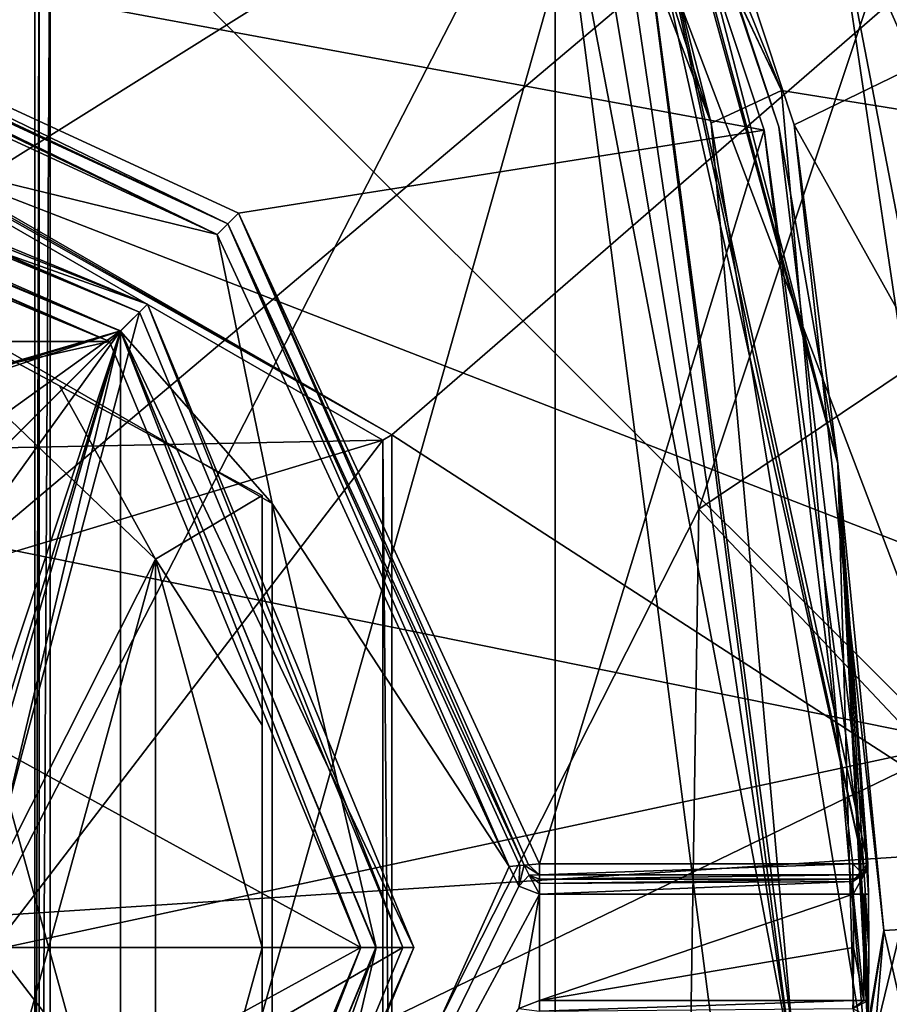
# Model space of a CAD drawing. Extents: x -200 to 200, y -703 to 625.
# Tile 1045 of 1056: x 103.4 to 109.14, y 526.87 to 533.37. Entities that reach past the tile are written whole.
import ezdxf

# ---------------------------------------------------------------- set-up
doc = ezdxf.new("R2010")
doc.units = 0
doc.header["$LTSCALE"] = 159.143519
for name, color, linetype in [('2601', 7, 'CONTINUOUS'), ('2616', 7, 'CONTINUOUS'), ('3476', 7, 'CONTINUOUS'), ('3480', 7, 'CONTINUOUS'), ('3484', 7, 'CONTINUOUS'), ('3706', 7, 'CONTINUOUS'), ('3707', 7, 'CONTINUOUS'), ('3708', 7, 'CONTINUOUS'), ('3710', 7, 'CONTINUOUS'), ('3711', 7, 'CONTINUOUS'), ('3727', 7, 'CONTINUOUS'), ('3729', 7, 'CONTINUOUS'), ('3732', 7, 'CONTINUOUS'), ('3734', 7, 'CONTINUOUS'), ('3735', 7, 'CONTINUOUS'), ('3740', 7, 'CONTINUOUS'), ('3754', 7, 'CONTINUOUS'), ('3766', 7, 'CONTINUOUS'), ('3776', 7, 'CONTINUOUS'), ('3788', 7, 'CONTINUOUS'), ('3803', 7, 'CONTINUOUS'), ('3804', 7, 'CONTINUOUS'), ('3805', 7, 'CONTINUOUS'), ('3806', 7, 'CONTINUOUS'), ('3807', 7, 'CONTINUOUS'), ('3826', 7, 'CONTINUOUS'), ('3827', 7, 'CONTINUOUS'), ('3828', 7, 'CONTINUOUS'), ('3871', 7, 'CONTINUOUS'), ('3872', 7, 'CONTINUOUS'), ('3873', 7, 'CONTINUOUS'), ('3874', 7, 'CONTINUOUS'), ('3875', 7, 'CONTINUOUS'), ('3876', 7, 'CONTINUOUS'), ('3888', 7, 'CONTINUOUS'), ('3890', 7, 'CONTINUOUS'), ('3905', 7, 'CONTINUOUS'), ('4148', 7, 'CONTINUOUS'), ('4149', 7, 'CONTINUOUS'), ('4154', 7, 'CONTINUOUS'), ('4157', 7, 'CONTINUOUS'), ('4161', 7, 'CONTINUOUS'), ('4187', 7, 'CONTINUOUS'), ('4218', 7, 'CONTINUOUS'), ('4221', 7, 'CONTINUOUS'), ('4424', 7, 'CONTINUOUS'), ('4425', 7, 'CONTINUOUS'), ('4426', 7, 'CONTINUOUS'), ('4431', 7, 'CONTINUOUS'), ('4432', 7, 'CONTINUOUS'), ('4433', 7, 'CONTINUOUS'), ('4434', 7, 'CONTINUOUS'), ('4435', 7, 'CONTINUOUS'), ('4481', 7, 'CONTINUOUS'), ('4484', 7, 'CONTINUOUS'), ('601', 7, 'CONTINUOUS'), ('602', 7, 'CONTINUOUS'), ('636', 7, 'CONTINUOUS'), ('645', 7, 'CONTINUOUS'), ('646', 7, 'CONTINUOUS')]:
    doc.layers.add(name, color=color, linetype=linetype)

msp = doc.modelspace()

# ---------------------------------------------------------------- linework, layer by layer
at = {"layer": '2601', "color": 7, "linetype": 'CONTINUOUS'}
for points in [[(109.9186, 533.8655, 64.65), (110.7493, 527.3559, 64.65), (103.6, 534.5, 64.65), (109.9186, 533.8655, 64.65)], [(103.6, 534.5, 64.65), (110.7493, 527.3559, 64.65), (103.6, 521.5, 64.65), (103.6, 534.5, 64.65)], [(110.7493, 527.3559, 64.65), (109.8698, 520.451, 64.65), (103.6, 521.5, 64.65), (110.7493, 527.3559, 64.65)]]:
    msp.add_3dface(points, dxfattribs=at)
at = {"layer": '2616', "color": 7, "linetype": 'CONTINUOUS'}
for points in [[(103.5, 534.5, 68.45), (103.5, 521.5, 64.75), (103.5, 521.5, 68.45), (103.5, 534.5, 68.45)], [(103.5, 534.5, 68.45), (103.5, 534.5, 64.75), (103.5, 521.5, 64.75), (103.5, 534.5, 68.45)]]:
    msp.add_3dface(points, dxfattribs=at)
at = {"layer": '3476', "color": 7, "linetype": 'CONTINUOUS'}
for points in [[(103.5, 521.5, 64.75), (103.5, 534.5, 64.75), (103.5293, 534.5, 64.6793), (103.5, 521.5, 64.75)], [(103.5293, 521.5, 64.6793), (103.5, 521.5, 64.75), (103.5293, 534.5, 64.6793), (103.5293, 521.5, 64.6793)], [(103.6, 534.5, 64.65), (103.6, 521.5, 64.65), (103.5293, 521.5, 64.6793), (103.6, 534.5, 64.65)], [(103.6, 534.5, 64.65), (103.5293, 521.5, 64.6793), (103.5293, 534.5, 64.6793), (103.6, 534.5, 64.65)]]:
    msp.add_3dface(points, dxfattribs=at)
at = {"layer": '3480', "color": 7, "linetype": 'CONTINUOUS'}
for points in [[(103.5, 534.5, 68.45), (103.5, 521.5, 68.45), (107.1579, 534.4601, 68.45), (103.5, 534.5, 68.45)], [(107.1579, 534.4601, 68.45), (103.5, 521.5, 68.45), (107.8781, 530.1412, 68.45), (107.1579, 534.4601, 68.45)], [(107.8781, 530.1412, 68.45), (103.5, 521.5, 68.45), (107.8011, 525.0435, 68.45), (107.8781, 530.1412, 68.45)]]:
    msp.add_3dface(points, dxfattribs=at)
at = {"layer": '3484', "color": 7, "linetype": 'CONTINUOUS'}
for points in [[(107.1579, 534.4601, 68.45), (107.8781, 530.1412, 68.45), (109.5253, 535.0811, 68.55), (107.1579, 534.4601, 68.45)], [(107.8781, 530.1412, 68.45), (110.1788, 531.6867, 68.55), (109.5253, 535.0811, 68.55), (107.8781, 530.1412, 68.45)], [(107.8781, 530.1412, 68.45), (110.4059, 527.457, 68.55), (110.1788, 531.6867, 68.55), (107.8781, 530.1412, 68.45)], [(107.8781, 530.1412, 68.45), (107.8011, 525.0435, 68.45), (110.4059, 527.457, 68.55), (107.8781, 530.1412, 68.45)], [(107.8011, 525.0435, 68.45), (107.0824, 521.2597, 68.45), (110.4059, 527.457, 68.55), (107.8011, 525.0435, 68.45)], [(107.0824, 521.2597, 68.45), (109.4414, 520.6077, 68.55), (110.4059, 527.457, 68.55), (107.0824, 521.2597, 68.45)]]:
    msp.add_3dface(points, dxfattribs=at)
at = {"layer": '3706', "color": 7, "linetype": 'CONTINUOUS'}
for points in [[(93.0674, 534.6951, -0.35), (106.9326, 534.6951, -0.35), (100, 530.35, -0.35), (93.0674, 534.6951, -0.35)], [(100, 530.35, -0.35), (106.9326, 534.6951, -0.35), (103.1, 527.2501, -0.35), (100, 530.35, -0.35)], [(106.9326, 534.6951, -0.35), (106.9326, 519.8049, -0.35), (103.1, 527.2501, -0.35), (106.9326, 534.6951, -0.35)], [(107.9905, 526.5349, -0.35), (106.9326, 519.8049, -0.35), (106.9326, 534.6951, -0.35), (107.9905, 526.5349, -0.35)], [(103.1, 527.2501, -0.35), (106.9326, 519.8049, -0.35), (100, 524.15, -0.35), (103.1, 527.2501, -0.35)]]:
    msp.add_3dface(points, dxfattribs=at)
at = {"layer": '3707', "color": 7, "linetype": 'CONTINUOUS'}
for points in [[(107.1671, 536.7332, 58.15), (108.5071, 532.677, 58.15), (110.6313, 533.7083, 58.15), (107.1671, 536.7332, 58.15)], [(110.6313, 533.7083, 58.15), (108.5071, 532.677, 58.15), (111.3989, 527.498, 58.15), (110.6313, 533.7083, 58.15)], [(108.5071, 532.677, 58.15), (109.0998, 527.361, 58.15), (111.3989, 527.498, 58.15), (108.5071, 532.677, 58.15)], [(111.3989, 527.498, 58.15), (109.0998, 527.361, 58.15), (110.616, 520.73, 58.15), (111.3989, 527.498, 58.15)], [(109.0998, 527.361, 58.15), (107.8946, 519.6159, 58.15), (110.616, 520.73, 58.15), (109.0998, 527.361, 58.15)]]:
    msp.add_3dface(points, dxfattribs=at)
at = {"layer": '3708', "color": 7, "linetype": 'CONTINUOUS'}
msp.add_3dface([(108.166, 539.924, 7.15), (110.7286, 533.7313, 58.05), (110.9659, 532.6717, 7.15), (108.166, 539.924, 7.15)], dxfattribs=at)
at = {"layer": '3710', "color": 7, "linetype": 'CONTINUOUS'}
for points in [[(108.3102, 532.6404, 11.15), (106.9852, 536.65, 11.15), (100.55, 534.0779, 11.15), (108.3102, 532.6404, 11.15)], [(104.8432, 532.0942, 11.15), (108.3102, 532.6404, 11.15), (100.55, 534.0779, 11.15), (104.8432, 532.0942, 11.15)], [(103.9923, 531.248, 11.15), (100, 532.9, 11.15), (96.0077, 531.248, 11.15), (103.9923, 531.248, 11.15)], [(106.8279, 527.8, 11.15), (108.3102, 532.6404, 11.15), (104.8432, 532.0942, 11.15), (106.8279, 527.8, 11.15)], [(108.8939, 527.8, 11.15), (108.3102, 532.6404, 11.15), (106.8279, 527.8, 11.15), (108.8939, 527.8, 11.15)], [(103.9923, 531.248, 11.15), (96.0077, 531.248, 11.15), (100, 530.35, 11.15), (103.9923, 531.248, 11.15)], [(105.65, 527.25, 11.15), (103.9923, 531.248, 11.15), (100, 530.35, 11.15), (105.65, 527.25, 11.15)], [(105.65, 527.25, 11.15), (100, 530.35, 11.15), (103.1, 527.2499, 11.15), (105.65, 527.25, 11.15)], [(103.9923, 523.252, 11.15), (105.65, 527.25, 11.15), (100, 524.15, 11.15), (103.9923, 523.252, 11.15)], [(100, 524.15, 11.15), (105.65, 527.25, 11.15), (103.1, 527.2499, 11.15), (100, 524.15, 11.15)]]:
    msp.add_3dface(points, dxfattribs=at)
at = {"layer": '3711', "color": 7, "linetype": 'CONTINUOUS'}
for points in [[(107.0762, 536.6916, 11.25), (108.4078, 532.6622, 11.25), (107.0762, 536.6916, 58.05), (107.0762, 536.6916, 11.25)], [(107.0762, 536.6916, 58.05), (108.4078, 532.6622, 11.25), (108.7959, 530.441, 58.05), (107.0762, 536.6916, 58.05)], [(108.4078, 532.6622, 11.25), (108.9938, 527.8022, 11.25), (108.7959, 530.441, 58.05), (108.4078, 532.6622, 11.25)], [(108.9975, 526.8986, 15.25), (108.9958, 526.7925, 15.2198), (108.7959, 530.441, 58.05), (108.9975, 526.8986, 15.25)], [(109, 527.25, 15.25), (108.9975, 526.8986, 15.25), (108.7959, 530.441, 58.05), (109, 527.25, 15.25)], [(108.9975, 527.6014, 15.25), (109, 527.25, 15.25), (108.7959, 530.441, 58.05), (108.9975, 527.6014, 15.25)], [(108.9945, 527.7728, 15.1543), (108.9975, 527.6014, 15.25), (108.7959, 530.441, 58.05), (108.9945, 527.7728, 15.1543)], [(108.9938, 527.8022, 15.05), (108.9945, 527.7728, 15.1543), (108.7959, 530.441, 58.05), (108.9938, 527.8022, 15.05)], [(108.9938, 527.8022, 11.25), (108.9938, 527.8022, 15.05), (108.7959, 530.441, 58.05), (108.9938, 527.8022, 11.25)], [(108.7959, 530.441, 58.05), (108.9938, 526.6978, 15.05), (108.9383, 525.4969, 58.05), (108.7959, 530.441, 58.05)], [(108.9958, 526.7925, 15.2198), (108.9938, 526.6978, 15.05), (108.7959, 530.441, 58.05), (108.9958, 526.7925, 15.2198)]]:
    msp.add_3dface(points, dxfattribs=at)
at = {"layer": '3727', "color": 7, "linetype": 'CONTINUOUS'}
for points in [[(105.7084, 539.6565, 6.65), (110.4758, 532.5725, 6.65), (108.4242, 532.903, 6.65), (105.7084, 539.6565, 6.65)], [(107.7436, 539.6565, 6.65), (110.4758, 532.5725, 6.65), (105.7084, 539.6565, 6.65), (107.7436, 539.6565, 6.65)], [(108.4242, 532.903, 6.65), (110.4758, 532.5725, 6.65), (108.9894, 526.457, 6.65), (108.4242, 532.903, 6.65)], [(110.4758, 532.5725, 6.65), (110.7918, 523.8708, 6.65), (108.9894, 526.457, 6.65), (110.4758, 532.5725, 6.65)]]:
    msp.add_3dface(points, dxfattribs=at)
at = {"layer": '3729', "color": 7, "linetype": 'CONTINUOUS'}
for points in [[(105.5429, 539.0009, 6.15), (107.9599, 532.687, 6.15), (106.5431, 537.1438, 3.8845), (105.5429, 539.0009, 6.15)], [(106.5431, 537.1438, 3.8845), (107.9599, 532.687, 6.15), (107.4105, 534.8423, 0.15), (106.5431, 537.1438, 3.8845)], [(107.9599, 532.687, 6.15), (108.4946, 526.6985, 6.15), (107.4105, 534.8423, 0.15), (107.9599, 532.687, 6.15)], [(107.4105, 534.8423, 0.15), (108.4946, 526.6985, 6.15), (108.4906, 526.5218, 0.15), (107.4105, 534.8423, 0.15)]]:
    msp.add_3dface(points, dxfattribs=at)
at = {"layer": '3732', "color": 7, "linetype": 'CONTINUOUS'}
for points in [[(104.7018, 531.9527, 15.15), (100.5339, 533.8785, 15.15), (100, 533.1, 15.15), (104.7018, 531.9527, 15.15)], [(104.7018, 531.9527, 15.15), (100, 533.1, 15.15), (105.0647, 530.1774, 15.15), (104.7018, 531.9527, 15.15)], [(106.6285, 527.7839, 15.15), (104.7018, 531.9527, 15.15), (105.0647, 530.1774, 15.15), (106.6285, 527.7839, 15.15)], [(105.0646, 524.3225, 15.15), (106.6285, 527.7839, 15.15), (105.0647, 530.1774, 15.15), (105.0646, 524.3225, 15.15)], [(106.692, 527.6532, 15.15), (106.6285, 527.7839, 15.15), (105.0646, 524.3225, 15.15), (106.692, 527.6532, 15.15)], [(106.8279, 527.6, 15.15), (106.692, 527.6532, 15.15), (105.0646, 524.3225, 15.15), (106.8279, 527.6, 15.15)], [(106.6924, 526.8471, 15.15), (106.8279, 527.6, 15.15), (105.0646, 524.3225, 15.15), (106.6924, 526.8471, 15.15)], [(106.8279, 526.9, 15.15), (106.8279, 527.6, 15.15), (106.6924, 526.8471, 15.15), (106.8279, 526.9, 15.15)], [(108.9, 527.25, 15.15), (108.8975, 527.6, 15.15), (106.8279, 526.9, 15.15), (108.9, 527.25, 15.15)], [(108.8975, 527.6, 15.15), (106.8279, 527.6, 15.15), (106.8279, 526.9, 15.15), (108.8975, 527.6, 15.15)], [(108.8975, 526.9, 15.15), (108.9, 527.25, 15.15), (106.8279, 526.9, 15.15), (108.8975, 526.9, 15.15)]]:
    msp.add_3dface(points, dxfattribs=at)
at = {"layer": '3734', "color": 7, "linetype": 'CONTINUOUS'}
for points in [[(100, 533, 15.05), (100, 533, 11.25), (104.0659, 531.3159, 11.25), (100, 533, 15.05)], [(104.0659, 531.3159, 15.05), (100, 533, 15.05), (104.0659, 531.3159, 11.25), (104.0659, 531.3159, 15.05)], [(105.75, 527.25, 15.05), (104.0659, 531.3159, 15.05), (105.75, 527.25, 11.25), (105.75, 527.25, 15.05)], [(105.75, 527.25, 11.25), (104.0659, 531.3159, 15.05), (104.0659, 531.3159, 11.25), (105.75, 527.25, 11.25)], [(104.0659, 523.1841, 15.05), (105.75, 527.25, 15.05), (104.0659, 523.1841, 11.25), (104.0659, 523.1841, 15.05)], [(104.0659, 523.1841, 11.25), (105.75, 527.25, 15.05), (105.75, 527.25, 11.25), (104.0659, 523.1841, 11.25)]]:
    msp.add_3dface(points, dxfattribs=at)
at = {"layer": '3735', "color": 7, "linetype": 'CONTINUOUS'}
for points in [[(100.542, 533.9782, 15.05), (104.773, 532.023, 15.05), (100.542, 533.9782, 11.25), (100.542, 533.9782, 15.05)], [(100.542, 533.9782, 11.25), (104.773, 532.023, 15.05), (104.773, 532.023, 11.25), (100.542, 533.9782, 11.25)], [(104.773, 532.023, 15.05), (106.7282, 527.792, 15.05), (104.773, 532.023, 11.25), (104.773, 532.023, 15.05)], [(106.7282, 527.792, 15.05), (106.7282, 527.792, 11.25), (104.773, 532.023, 11.25), (106.7282, 527.792, 15.05)]]:
    msp.add_3dface(points, dxfattribs=at)
at = {"layer": '3740', "color": 7, "linetype": 'CONTINUOUS'}
for points in [[(105.7084, 539.6565, 6.65), (108.4242, 532.903, 6.65), (105.3656, 539.3432, 6.3463), (105.7084, 539.6565, 6.65)], [(108.4242, 532.903, 6.65), (105.5429, 539.0009, 6.15), (105.3656, 539.3432, 6.3463), (108.4242, 532.903, 6.65)], [(108.4242, 532.903, 6.65), (107.9599, 532.687, 6.15), (105.5429, 539.0009, 6.15), (108.4242, 532.903, 6.65)], [(108.4242, 532.903, 6.65), (108.9894, 526.457, 6.65), (107.9599, 532.687, 6.15), (108.4242, 532.903, 6.65)], [(108.9894, 526.457, 6.65), (108.4946, 526.6985, 6.15), (107.9599, 532.687, 6.15), (108.9894, 526.457, 6.65)]]:
    msp.add_3dface(points, dxfattribs=at)
at = {"layer": '3754', "color": 7, "linetype": 'CONTINUOUS'}
for points in [[(108.4906, 526.5218, 0.15), (106.9326, 534.6951, -0.35), (107.2702, 534.799, -0.2039), (108.4906, 526.5218, 0.15)], [(107.4105, 534.8423, 0.15), (108.4906, 526.5218, 0.15), (107.2702, 534.799, -0.2039), (107.4105, 534.8423, 0.15)], [(107.9905, 526.5349, -0.35), (106.9326, 534.6951, -0.35), (108.4906, 526.5218, 0.15), (107.9905, 526.5349, -0.35)]]:
    msp.add_3dface(points, dxfattribs=at)
at = {"layer": '3766', "color": 7, "linetype": 'CONTINUOUS'}
for points in [[(108.166, 539.924, 7.15), (110.9659, 532.6717, 7.15), (108.0424, 539.8457, 6.7966), (108.166, 539.924, 7.15)], [(110.9659, 532.6717, 7.15), (107.7436, 539.6565, 6.65), (108.0424, 539.8457, 6.7966), (110.9659, 532.6717, 7.15)], [(110.9659, 532.6717, 7.15), (110.4758, 532.5725, 6.65), (107.7436, 539.6565, 6.65), (110.9659, 532.6717, 7.15)]]:
    msp.add_3dface(points, dxfattribs=at)
at = {"layer": '3776', "color": 7, "linetype": 'CONTINUOUS'}
for points in [[(106.8279, 527.7, 15.05), (108.8939, 527.7, 11.25), (106.8279, 527.7, 11.25), (106.8279, 527.7, 15.05)], [(108.8939, 527.7, 15.05), (108.8939, 527.7, 11.25), (106.8279, 527.7, 15.05), (108.8939, 527.7, 15.05)]]:
    msp.add_3dface(points, dxfattribs=at)
at = {"layer": '3788', "color": 7, "linetype": 'CONTINUOUS'}
for points in [[(106.7282, 527.792, 11.25), (106.7601, 527.7265, 15.05), (106.7601, 527.7265, 11.25), (106.7282, 527.792, 11.25)], [(106.7282, 527.792, 11.25), (106.7282, 527.792, 15.05), (106.7601, 527.7265, 15.05), (106.7282, 527.792, 11.25)], [(106.7601, 527.7265, 15.05), (106.8279, 527.7, 15.05), (106.7601, 527.7265, 11.25), (106.7601, 527.7265, 15.05)], [(106.8279, 527.7, 15.05), (106.8279, 527.7, 11.25), (106.7601, 527.7265, 11.25), (106.8279, 527.7, 15.05)]]:
    msp.add_3dface(points, dxfattribs=at)
at = {"layer": '3803', "color": 7, "linetype": 'CONTINUOUS'}
for points in [[(100.5339, 533.8785, 15.15), (104.7018, 531.9527, 15.15), (100.5396, 533.949, 15.1207), (100.5339, 533.8785, 15.15)], [(104.7018, 531.9527, 15.15), (100.542, 533.9782, 15.05), (100.5396, 533.949, 15.1207), (104.7018, 531.9527, 15.15)], [(104.7018, 531.9527, 15.15), (104.773, 532.023, 15.05), (100.542, 533.9782, 15.05), (104.7018, 531.9527, 15.15)], [(104.7018, 531.9527, 15.15), (106.6285, 527.7839, 15.15), (104.773, 532.023, 15.05), (104.7018, 531.9527, 15.15)], [(106.7282, 527.792, 15.05), (104.773, 532.023, 15.05), (106.699, 527.7896, 15.1207), (106.7282, 527.792, 15.05)], [(104.773, 532.023, 15.05), (106.6285, 527.7839, 15.15), (106.699, 527.7896, 15.1207), (104.773, 532.023, 15.05)]]:
    msp.add_3dface(points, dxfattribs=at)
at = {"layer": '3804', "color": 7, "linetype": 'CONTINUOUS'}
for points in [[(106.6285, 527.7839, 15.15), (106.692, 527.6532, 15.15), (106.699, 527.7896, 15.1207), (106.6285, 527.7839, 15.15)], [(106.7282, 527.792, 15.05), (106.692, 527.6532, 15.15), (106.7601, 527.7265, 15.05), (106.7282, 527.792, 15.05)], [(106.692, 527.6532, 15.15), (106.7282, 527.792, 15.05), (106.699, 527.7896, 15.1207), (106.692, 527.6532, 15.15)], [(106.692, 527.6532, 15.15), (106.8279, 527.6, 15.15), (106.7601, 527.7265, 15.05), (106.692, 527.6532, 15.15)], [(106.7601, 527.7265, 15.05), (106.8279, 527.6, 15.15), (106.8279, 527.6707, 15.1207), (106.7601, 527.7265, 15.05)], [(106.8279, 527.7, 15.05), (106.7601, 527.7265, 15.05), (106.8279, 527.6707, 15.1207), (106.8279, 527.7, 15.05)]]:
    msp.add_3dface(points, dxfattribs=at)
at = {"layer": '3805', "color": 7, "linetype": 'CONTINUOUS'}
for points in [[(108.8939, 527.7, 15.05), (106.8279, 527.7, 15.05), (106.8279, 527.6707, 15.1207), (108.8939, 527.7, 15.05)], [(108.8939, 527.7, 15.05), (106.8279, 527.6707, 15.1207), (108.8945, 527.6853, 15.1021), (108.8939, 527.7, 15.05)], [(106.8279, 527.6, 15.15), (108.8975, 527.6, 15.15), (108.8945, 527.6853, 15.1021), (106.8279, 527.6, 15.15)], [(106.8279, 527.6707, 15.1207), (106.8279, 527.6, 15.15), (108.8945, 527.6853, 15.1021), (106.8279, 527.6707, 15.1207)]]:
    msp.add_3dface(points, dxfattribs=at)
at = {"layer": '3806', "color": 7, "linetype": 'CONTINUOUS'}
for points in [[(108.8975, 526.9, 15.15), (106.8279, 526.9, 15.15), (106.8279, 526.8293, 15.1207), (108.8975, 526.9, 15.15)], [(108.8958, 526.8472, 15.1349), (108.8975, 526.9, 15.15), (106.8279, 526.8293, 15.1207), (108.8958, 526.8472, 15.1349)]]:
    msp.add_3dface(points, dxfattribs=at)
at = {"layer": '3807', "color": 7, "linetype": 'CONTINUOUS'}
msp.add_3dface([(106.8279, 526.9, 15.15), (106.6924, 526.8471, 15.15), (106.8279, 526.8293, 15.1207), (106.8279, 526.9, 15.15)], dxfattribs=at)
at = {"layer": '3826', "color": 7, "linetype": 'CONTINUOUS'}
for points in [[(108.8939, 527.8, 11.15), (106.8279, 527.7286, 11.18), (108.8939, 527.7293, 11.1793), (108.8939, 527.8, 11.15)], [(108.8939, 527.8, 11.15), (106.8279, 527.8, 11.15), (106.8279, 527.7286, 11.18), (108.8939, 527.8, 11.15)], [(106.8279, 527.7286, 11.18), (106.8279, 527.7, 11.25), (108.8939, 527.7293, 11.1793), (106.8279, 527.7286, 11.18)], [(106.8279, 527.7, 11.25), (108.8939, 527.7, 11.25), (108.8939, 527.7293, 11.1793), (106.8279, 527.7, 11.25)]]:
    msp.add_3dface(points, dxfattribs=at)
at = {"layer": '3827', "color": 7, "linetype": 'CONTINUOUS'}
for points in [[(106.7568, 527.7943, 11.1799), (106.7282, 527.792, 11.25), (106.8279, 527.7286, 11.18), (106.7568, 527.7943, 11.1799)], [(106.7282, 527.792, 11.25), (106.7601, 527.7265, 11.25), (106.8279, 527.7286, 11.18), (106.7282, 527.792, 11.25)], [(106.8279, 527.8, 11.15), (106.7568, 527.7943, 11.1799), (106.8279, 527.7286, 11.18), (106.8279, 527.8, 11.15)], [(106.7601, 527.7265, 11.25), (106.8279, 527.7, 11.25), (106.8279, 527.7286, 11.18), (106.7601, 527.7265, 11.25)]]:
    msp.add_3dface(points, dxfattribs=at)
at = {"layer": '3828', "color": 7, "linetype": 'CONTINUOUS'}
for points in [[(104.773, 532.023, 11.25), (100.55, 534.0779, 11.15), (100.5441, 534.0066, 11.1802), (104.773, 532.023, 11.25)], [(104.8432, 532.0942, 11.15), (100.55, 534.0779, 11.15), (104.773, 532.023, 11.25), (104.8432, 532.0942, 11.15)], [(100.542, 533.9782, 11.25), (104.773, 532.023, 11.25), (100.5441, 534.0066, 11.1802), (100.542, 533.9782, 11.25)], [(106.7282, 527.792, 11.25), (104.8432, 532.0942, 11.15), (104.773, 532.023, 11.25), (106.7282, 527.792, 11.25)], [(104.8432, 532.0942, 11.15), (106.7282, 527.792, 11.25), (106.7568, 527.7943, 11.1799), (104.8432, 532.0942, 11.15)], [(106.8279, 527.8, 11.15), (104.8432, 532.0942, 11.15), (106.7568, 527.7943, 11.1799), (106.8279, 527.8, 11.15)]]:
    msp.add_3dface(points, dxfattribs=at)
at = {"layer": '3871', "color": 7, "linetype": 'CONTINUOUS'}
for points in [[(108.8975, 526.9, 15.15), (108.8958, 526.8472, 15.1349), (108.9682, 526.899, 15.1793), (108.8975, 526.9, 15.15)], [(108.8958, 526.8472, 15.1349), (108.9975, 526.8986, 15.25), (108.9682, 526.899, 15.1793), (108.8958, 526.8472, 15.1349)], [(108.9958, 526.7925, 15.2198), (108.9975, 526.8986, 15.25), (108.8958, 526.8472, 15.1349), (108.9958, 526.7925, 15.2198)]]:
    msp.add_3dface(points, dxfattribs=at)
at = {"layer": '3872', "color": 7, "linetype": 'CONTINUOUS'}
for points in [[(108.8975, 527.6, 15.15), (108.9682, 526.899, 15.1793), (108.9682, 527.601, 15.1793), (108.8975, 527.6, 15.15)], [(108.8975, 527.6, 15.15), (108.9, 527.25, 15.15), (108.9682, 526.899, 15.1793), (108.8975, 527.6, 15.15)], [(109, 527.25, 15.25), (108.9975, 527.6014, 15.25), (108.9682, 527.601, 15.1793), (109, 527.25, 15.25)], [(108.9975, 526.8986, 15.25), (109, 527.25, 15.25), (108.9682, 527.601, 15.1793), (108.9975, 526.8986, 15.25)], [(108.9682, 526.899, 15.1793), (108.9975, 526.8986, 15.25), (108.9682, 527.601, 15.1793), (108.9682, 526.899, 15.1793)], [(108.9, 527.25, 15.15), (108.8975, 526.9, 15.15), (108.9682, 526.899, 15.1793), (108.9, 527.25, 15.15)]]:
    msp.add_3dface(points, dxfattribs=at)
at = {"layer": '3873', "color": 7, "linetype": 'CONTINUOUS'}
for points in [[(108.8945, 527.6853, 15.1021), (108.9938, 527.8022, 15.05), (108.9654, 527.7301, 15.05), (108.8945, 527.6853, 15.1021)], [(108.9945, 527.7728, 15.1543), (108.9938, 527.8022, 15.05), (108.8945, 527.6853, 15.1021), (108.9945, 527.7728, 15.1543)], [(108.8975, 527.6, 15.15), (108.9945, 527.7728, 15.1543), (108.8945, 527.6853, 15.1021), (108.8975, 527.6, 15.15)], [(108.9975, 527.6014, 15.25), (108.9945, 527.7728, 15.1543), (108.8975, 527.6, 15.15), (108.9975, 527.6014, 15.25)], [(108.8939, 527.7, 15.05), (108.8945, 527.6853, 15.1021), (108.9654, 527.7301, 15.05), (108.8939, 527.7, 15.05)], [(108.9975, 527.6014, 15.25), (108.8975, 527.6, 15.15), (108.9682, 527.601, 15.1793), (108.9975, 527.6014, 15.25)]]:
    msp.add_3dface(points, dxfattribs=at)
at = {"layer": '3874', "color": 7, "linetype": 'CONTINUOUS'}
for points in [[(108.9938, 527.8022, 15.05), (108.9938, 527.8022, 11.25), (108.9646, 527.7293, 11.25), (108.9938, 527.8022, 15.05)], [(108.9654, 527.7301, 15.05), (108.9938, 527.8022, 15.05), (108.9646, 527.7293, 11.25), (108.9654, 527.7301, 15.05)], [(108.8939, 527.7, 11.25), (108.9654, 527.7301, 15.05), (108.9646, 527.7293, 11.25), (108.8939, 527.7, 11.25)], [(108.8939, 527.7, 11.25), (108.8939, 527.7, 15.05), (108.9654, 527.7301, 15.05), (108.8939, 527.7, 11.25)]]:
    msp.add_3dface(points, dxfattribs=at)
at = {"layer": '3875', "color": 7, "linetype": 'CONTINUOUS'}
for points in [[(108.8939, 527.8, 11.15), (108.9646, 527.7293, 11.25), (108.9635, 527.8014, 11.1783), (108.8939, 527.8, 11.15)], [(108.8939, 527.8, 11.15), (108.8939, 527.7293, 11.1793), (108.9646, 527.7293, 11.25), (108.8939, 527.8, 11.15)], [(108.9646, 527.7293, 11.25), (108.9938, 527.8022, 11.25), (108.9635, 527.8014, 11.1783), (108.9646, 527.7293, 11.25)], [(108.8939, 527.7293, 11.1793), (108.8939, 527.7, 11.25), (108.9646, 527.7293, 11.25), (108.8939, 527.7293, 11.1793)]]:
    msp.add_3dface(points, dxfattribs=at)
at = {"layer": '3876', "color": 7, "linetype": 'CONTINUOUS'}
for points in [[(106.9852, 536.65, 11.15), (108.9635, 527.8014, 11.1783), (107.0499, 536.6797, 11.1798), (106.9852, 536.65, 11.15)], [(108.4078, 532.6622, 11.25), (107.0762, 536.6916, 11.25), (107.0499, 536.6797, 11.1798), (108.4078, 532.6622, 11.25)], [(108.9635, 527.8014, 11.1783), (108.9938, 527.8022, 11.25), (107.0499, 536.6797, 11.1798), (108.9635, 527.8014, 11.1783)], [(108.9938, 527.8022, 11.25), (108.4078, 532.6622, 11.25), (107.0499, 536.6797, 11.1798), (108.9938, 527.8022, 11.25)], [(106.9852, 536.65, 11.15), (108.3102, 532.6404, 11.15), (108.9635, 527.8014, 11.1783), (106.9852, 536.65, 11.15)], [(108.3102, 532.6404, 11.15), (108.8939, 527.8, 11.15), (108.9635, 527.8014, 11.1783), (108.3102, 532.6404, 11.15)]]:
    msp.add_3dface(points, dxfattribs=at)
at = {"layer": '3888', "color": 7, "linetype": 'CONTINUOUS'}
for points in [[(104.0659, 531.3159, 15.05), (100, 533.1, 15.15), (100, 533.0293, 15.1207), (104.0659, 531.3159, 15.05)], [(105.0647, 530.1774, 15.15), (100, 533.1, 15.15), (104.0659, 531.3159, 15.05), (105.0647, 530.1774, 15.15)], [(100, 533, 15.05), (104.0659, 531.3159, 15.05), (100, 533.0293, 15.1207), (100, 533, 15.05)], [(105.0647, 530.1774, 15.15), (104.0659, 531.3159, 15.05), (105.75, 527.25, 15.05), (105.0647, 530.1774, 15.15)], [(105.0646, 524.3225, 15.15), (105.0647, 530.1774, 15.15), (105.75, 527.25, 15.05), (105.0646, 524.3225, 15.15)], [(105.0646, 524.3225, 15.15), (105.75, 527.25, 15.05), (104.0659, 523.1841, 15.05), (105.0646, 524.3225, 15.15)]]:
    msp.add_3dface(points, dxfattribs=at)
at = {"layer": '3890', "color": 7, "linetype": 'CONTINUOUS'}
for points in [[(100, 533, 11.25), (103.9923, 531.248, 11.15), (104.0659, 531.3159, 11.25), (100, 533, 11.25)], [(103.9923, 531.248, 11.15), (100, 533, 11.25), (100, 532.9707, 11.1793), (103.9923, 531.248, 11.15)], [(100, 532.9, 11.15), (103.9923, 531.248, 11.15), (100, 532.9707, 11.1793), (100, 532.9, 11.15)], [(103.9923, 531.248, 11.15), (105.65, 527.25, 11.15), (104.0659, 531.3159, 11.25), (103.9923, 531.248, 11.15)], [(105.65, 527.25, 11.15), (105.75, 527.25, 11.25), (104.0659, 531.3159, 11.25), (105.65, 527.25, 11.15)], [(105.65, 527.25, 11.15), (103.9923, 523.252, 11.15), (104.0659, 523.1841, 11.25), (105.65, 527.25, 11.15)], [(105.65, 527.25, 11.15), (104.0659, 523.1841, 11.25), (105.75, 527.25, 11.25), (105.65, 527.25, 11.15)]]:
    msp.add_3dface(points, dxfattribs=at)
at = {"layer": '3905', "color": 7, "linetype": 'CONTINUOUS'}
for points in [[(108.7959, 530.441, 58.05), (107.1671, 536.7332, 58.15), (107.1028, 536.7038, 58.1207), (108.7959, 530.441, 58.05)], [(108.5071, 532.677, 58.15), (107.1671, 536.7332, 58.15), (108.7959, 530.441, 58.05), (108.5071, 532.677, 58.15)], [(107.0762, 536.6916, 58.05), (108.7959, 530.441, 58.05), (107.1028, 536.7038, 58.1207), (107.0762, 536.6916, 58.05)], [(109.0998, 527.361, 58.15), (108.5071, 532.677, 58.15), (108.7959, 530.441, 58.05), (109.0998, 527.361, 58.15)], [(109.0998, 527.361, 58.15), (108.7959, 530.441, 58.05), (108.9383, 525.4969, 58.05), (109.0998, 527.361, 58.15)], [(109.0998, 527.361, 58.15), (108.9383, 525.4969, 58.05), (107.8006, 519.6469, 58.05), (109.0998, 527.361, 58.15)], [(107.8946, 519.6159, 58.15), (109.0998, 527.361, 58.15), (107.8006, 519.6469, 58.05), (107.8946, 519.6159, 58.15)]]:
    msp.add_3dface(points, dxfattribs=at)
at = {"layer": '4148', "color": 7, "linetype": 'CONTINUOUS'}
for points in [[(100, 534.0114, -13.35), (111.0442, 535.1372, -13.35), (105.8547, 530.632, -13.35), (100, 534.0114, -13.35)], [(111.0442, 535.1372, -13.35), (112.2387, 526.4986, -13.35), (105.8547, 530.632, -13.35), (111.0442, 535.1372, -13.35)], [(105.8547, 530.632, -13.35), (112.2387, 526.4986, -13.35), (105.8547, 523.8679, -13.35), (105.8547, 530.632, -13.35)]]:
    msp.add_3dface(points, dxfattribs=at)
at = {"layer": '4149', "color": 7, "linetype": 'CONTINUOUS'}
msp.add_3dface([(110.2948, 531.1862, -0.85), (110.0015, 537.1795, -0.85), (108.3051, 537.1795, -0.85), (110.2948, 531.1862, -0.85)], dxfattribs=at)
at = {"layer": '4154', "color": 7, "linetype": 'CONTINUOUS'}
for points in [[(105.4629, 539.5187, -7.85), (91.3795, 533.9248, -7.85), (100, 530.55, -7.85), (105.4629, 539.5187, -7.85)], [(109.6067, 528.6009, -7.85), (105.4629, 539.5187, -7.85), (100, 530.55, -7.85), (109.6067, 528.6009, -7.85)], [(109.6067, 528.6009, -7.85), (100, 530.55, -7.85), (103.3, 527.25, -7.85), (109.6067, 528.6009, -7.85)], [(100, 523.95, -7.85), (109.6067, 528.6009, -7.85), (103.3, 527.25, -7.85), (100, 523.95, -7.85)], [(108.8306, 521.2637, -7.85), (109.6067, 528.6009, -7.85), (100, 523.95, -7.85), (108.8306, 521.2637, -7.85)]]:
    msp.add_3dface(points, dxfattribs=at)
at = {"layer": '4157', "color": 7, "linetype": 'CONTINUOUS'}
for points in [[(110.1486, 531.1615, -0.9869), (108.1733, 537.1091, -0.9869), (108.7564, 534.304, -7.6218), (110.1486, 531.1615, -0.9869)], [(109.8554, 528.603, -7.6218), (110.1486, 531.1615, -0.9869), (108.7564, 534.304, -7.6218), (109.8554, 528.603, -7.6218)], [(109.0596, 521.1587, -7.6218), (110.4232, 525.6715, -0.9869), (109.8554, 528.603, -7.6218), (109.0596, 521.1587, -7.6218)]]:
    msp.add_3dface(points, dxfattribs=at)
at = {"layer": '4161', "color": 7, "linetype": 'CONTINUOUS'}
for points in [[(100, 530.4793, -9.8593), (100, 533.9407, -13.3207), (105.7943, 530.5954, -13.3207), (100, 530.4793, -9.8593)], [(100, 530.4793, -9.8593), (105.7943, 530.5954, -13.3207), (102.2834, 529.5335, -9.8593), (100, 530.4793, -9.8593)], [(102.2834, 529.5335, -9.8593), (105.7943, 530.5954, -13.3207), (103.2293, 527.25, -9.8593), (102.2834, 529.5335, -9.8593)], [(105.7943, 530.5954, -13.3207), (105.7943, 523.9046, -13.3207), (103.2293, 527.25, -9.8593), (105.7943, 530.5954, -13.3207)], [(103.2293, 527.25, -9.8593), (105.7943, 523.9046, -13.3207), (102.2834, 524.9665, -9.8593), (103.2293, 527.25, -9.8593)]]:
    msp.add_3dface(points, dxfattribs=at)
at = {"layer": '4187', "color": 7, "linetype": 'CONTINUOUS'}
for points in [[(100, 534.0114, -13.35), (105.8547, 530.632, -13.35), (100, 533.9732, -13.3424), (100, 534.0114, -13.35)], [(105.8547, 530.632, -13.35), (100, 533.9407, -13.3207), (100, 533.9732, -13.3424), (105.8547, 530.632, -13.35)], [(100, 533.9407, -13.3207), (105.8547, 530.632, -13.35), (105.7943, 530.5954, -13.3207), (100, 533.9407, -13.3207)], [(105.8547, 530.632, -13.35), (105.8547, 523.8679, -13.35), (105.7943, 530.5954, -13.3207), (105.8547, 530.632, -13.35)], [(105.8547, 523.8679, -13.35), (105.7943, 523.9046, -13.3207), (105.7943, 530.5954, -13.3207), (105.8547, 523.8679, -13.35)]]:
    msp.add_3dface(points, dxfattribs=at)
at = {"layer": '4218', "color": 7, "linetype": 'CONTINUOUS'}
for points in [[(108.1733, 537.1091, -0.9869), (110.1486, 531.1615, -0.9869), (108.2169, 537.1324, -0.8881), (108.1733, 537.1091, -0.9869)], [(110.1486, 531.1615, -0.9869), (108.3051, 537.1795, -0.85), (108.2169, 537.1324, -0.8881), (110.1486, 531.1615, -0.9869)], [(110.2948, 531.1862, -0.85), (108.3051, 537.1795, -0.85), (110.1486, 531.1615, -0.9869), (110.2948, 531.1862, -0.85)]]:
    msp.add_3dface(points, dxfattribs=at)
at = {"layer": '4221', "color": 7, "linetype": 'CONTINUOUS'}
for points in [[(108.7564, 534.304, -7.6218), (105.4629, 539.5187, -7.85), (109.6067, 528.6009, -7.85), (108.7564, 534.304, -7.6218)], [(109.8554, 528.603, -7.6218), (108.7564, 534.304, -7.6218), (109.6067, 528.6009, -7.85), (109.8554, 528.603, -7.6218)], [(109.8554, 528.603, -7.6218), (109.6067, 528.6009, -7.85), (108.8306, 521.2637, -7.85), (109.8554, 528.603, -7.6218)], [(109.0596, 521.1587, -7.6218), (109.8554, 528.603, -7.6218), (108.8306, 521.2637, -7.85), (109.0596, 521.1587, -7.6218)]]:
    msp.add_3dface(points, dxfattribs=at)
at = {"layer": '4424', "color": 7, "linetype": 'CONTINUOUS'}
for points in [[(102.3783, 531.6481, 15.15), (104.2948, 524.6899, 15.15), (104.2948, 529.8101, 15.15), (102.3783, 531.6481, 15.15)], [(104.2948, 524.6899, 15.15), (102.3783, 531.6481, 15.15), (103, 527.25, 15.15), (104.2948, 524.6899, 15.15)], [(104.2948, 524.6899, 15.15), (105, 527.25, 15.15), (104.2948, 529.8101, 15.15), (104.2948, 524.6899, 15.15)], [(102.3783, 522.8519, 15.15), (104.2948, 524.6899, 15.15), (103, 527.25, 15.15), (102.3783, 522.8519, 15.15)]]:
    msp.add_3dface(points, dxfattribs=at)
at = {"layer": '4425', "color": 7, "linetype": 'CONTINUOUS'}
for points in [[(102.3783, 531.6481, 11.15), (104.2948, 529.8101, 11.15), (103, 527.25, 11.15), (102.3783, 531.6481, 11.15)], [(104.2948, 529.8101, 11.15), (102.3783, 522.8519, 11.15), (103, 527.25, 11.15), (104.2948, 529.8101, 11.15)], [(102.3783, 522.8519, 11.15), (104.2948, 529.8101, 11.15), (104.2948, 524.6899, 11.15), (102.3783, 522.8519, 11.15)], [(104.2948, 529.8101, 11.15), (105, 527.25, 11.15), (104.2948, 524.6899, 11.15), (104.2948, 529.8101, 11.15)]]:
    msp.add_3dface(points, dxfattribs=at)
at = {"layer": '4426', "color": 7, "linetype": 'CONTINUOUS'}
for points in [[(105, 530.2304, 11.624), (105, 528.715, 15.0287), (105, 528.715, 11.2713), (105, 530.2304, 11.624)], [(105, 530.2304, 14.676), (105, 528.715, 15.0287), (105, 530.2304, 11.624), (105, 530.2304, 14.676)], [(105, 527.25, 15.15), (105, 527.25, 11.15), (105, 528.715, 11.2713), (105, 527.25, 15.15)], [(105, 528.715, 15.0287), (105, 527.25, 15.15), (105, 528.715, 11.2713), (105, 528.715, 15.0287)], [(105, 525.7786, 11.2724), (105, 527.25, 11.15), (105, 525.7786, 15.0276), (105, 525.7786, 11.2724)], [(105, 527.25, 11.15), (105, 527.25, 15.15), (105, 525.7786, 15.0276), (105, 527.25, 11.15)]]:
    msp.add_3dface(points, dxfattribs=at)
at = {"layer": '4431', "color": 7, "linetype": 'CONTINUOUS'}
for points in [[(103.6626, 530.9537, 11.2705), (102.3783, 531.6481, 11.15), (103.6626, 530.9537, 15.0295), (103.6626, 530.9537, 11.2705)], [(102.3783, 531.6481, 11.15), (102.3783, 531.6481, 15.15), (103.6626, 530.9537, 15.0295), (102.3783, 531.6481, 11.15)], [(105, 530.2304, 14.676), (103.6626, 530.9537, 11.2705), (103.6626, 530.9537, 15.0295), (105, 530.2304, 14.676)], [(105, 530.2304, 14.676), (105, 530.2304, 11.624), (103.6626, 530.9537, 11.2705), (105, 530.2304, 14.676)]]:
    msp.add_3dface(points, dxfattribs=at)
at = {"layer": '4432', "color": 7, "linetype": 'CONTINUOUS'}
msp.add_3dface([(104.2948, 524.6899, 11.15), (105, 527.25, 11.15), (105, 525.7786, 11.2724), (104.2948, 524.6899, 11.15)], dxfattribs=at)
at = {"layer": '4433', "color": 7, "linetype": 'CONTINUOUS'}
msp.add_3dface([(105, 527.25, 15.15), (104.2948, 524.6899, 15.15), (105, 525.7786, 15.0276), (105, 527.25, 15.15)], dxfattribs=at)
at = {"layer": '4434', "color": 7, "linetype": 'CONTINUOUS'}
for points in [[(104.2948, 529.8101, 11.15), (102.3783, 531.6481, 11.15), (103.6626, 530.9537, 11.2705), (104.2948, 529.8101, 11.15)], [(105, 530.2304, 11.624), (104.2948, 529.8101, 11.15), (103.6626, 530.9537, 11.2705), (105, 530.2304, 11.624)], [(104.2948, 529.8101, 11.15), (105, 530.2304, 11.624), (105, 528.715, 11.2713), (104.2948, 529.8101, 11.15)], [(105, 527.25, 11.15), (104.2948, 529.8101, 11.15), (105, 528.715, 11.2713), (105, 527.25, 11.15)]]:
    msp.add_3dface(points, dxfattribs=at)
at = {"layer": '4435', "color": 7, "linetype": 'CONTINUOUS'}
for points in [[(102.3783, 531.6481, 15.15), (104.2948, 529.8101, 15.15), (103.6626, 530.9537, 15.0295), (102.3783, 531.6481, 15.15)], [(104.2948, 529.8101, 15.15), (105, 530.2304, 14.676), (103.6626, 530.9537, 15.0295), (104.2948, 529.8101, 15.15)], [(104.2948, 529.8101, 15.15), (105, 528.715, 15.0287), (105, 530.2304, 14.676), (104.2948, 529.8101, 15.15)], [(104.2948, 529.8101, 15.15), (105, 527.25, 15.15), (105, 528.715, 15.0287), (104.2948, 529.8101, 15.15)]]:
    msp.add_3dface(points, dxfattribs=at)
at = {"layer": '4481', "color": 7, "linetype": 'CONTINUOUS'}
for points in [[(112.3344, 528.7093, -14.5729), (100, 533.4898, -17.4641), (110.6982, 536.4553, -14.5588), (112.3344, 528.7093, -14.5729)], [(100, 521.0102, -17.4641), (100, 533.4898, -17.4641), (112.3344, 528.7093, -14.5729), (100, 521.0102, -17.4641)], [(111.1276, 519.2384, -14.5641), (100, 521.0102, -17.4641), (112.3344, 528.7093, -14.5729), (111.1276, 519.2384, -14.5641)]]:
    msp.add_3dface(points, dxfattribs=at)
at = {"layer": '4484', "color": 7, "linetype": 'CONTINUOUS'}
for points in [[(100, 540.6927, -14.9953), (100, 527.25, -16.85), (109.9573, 535.65, -13.938), (100, 540.6927, -14.9953)], [(109.9573, 535.65, -13.938), (100, 527.25, -16.85), (111.3841, 527.988, -13.9724), (109.9573, 535.65, -13.938)], [(111.3841, 527.988, -13.9724), (100, 527.25, -16.85), (110.3831, 520.1446, -13.9508), (111.3841, 527.988, -13.9724)], [(100, 527.25, -16.85), (100, 513.8073, -14.9953), (110.3831, 520.1446, -13.9508), (100, 527.25, -16.85)]]:
    msp.add_3dface(points, dxfattribs=at)
at = {"layer": '601', "color": 7, "linetype": 'CONTINUOUS'}
for points in [[(104.2426, 531.4926, -12.88), (100, 533.25, -12.88), (104.2426, 531.4926, -12.7336), (104.2426, 531.4926, -12.88)], [(100, 533.25, -12.88), (100, 533.25, -12.7336), (104.2426, 531.4926, -12.7336), (100, 533.25, -12.88)], [(106, 527.25, -12.7336), (104.2426, 531.4926, -12.88), (104.2426, 531.4926, -12.7336), (106, 527.25, -12.7336)], [(106, 527.25, -12.88), (104.2426, 531.4926, -12.88), (106, 527.25, -12.7336), (106, 527.25, -12.88)], [(104.2426, 523.0074, -12.88), (106, 527.25, -12.88), (104.2426, 523.0074, -12.7336), (104.2426, 523.0074, -12.88)], [(104.2426, 523.0074, -12.7336), (106, 527.25, -12.88), (106, 527.25, -12.7336), (104.2426, 523.0074, -12.7336)]]:
    msp.add_3dface(points, dxfattribs=at)
at = {"layer": '602', "color": 7, "linetype": 'CONTINUOUS'}
for points in [[(100, 533.1768, -12.5568), (102.1731, 529.4231, -9.7032), (104.1909, 531.4409, -12.5568), (100, 533.1768, -12.5568)], [(102.1731, 529.4231, -9.7032), (103.0732, 527.25, -9.7032), (104.1909, 531.4409, -12.5568), (102.1731, 529.4231, -9.7032)], [(104.1909, 531.4409, -12.5568), (103.0732, 527.25, -9.7032), (105.9268, 527.25, -12.5568), (104.1909, 531.4409, -12.5568)], [(105.9268, 527.25, -12.5568), (102.1731, 525.0769, -9.7032), (104.1909, 523.0591, -12.5568), (105.9268, 527.25, -12.5568)], [(103.0732, 527.25, -9.7032), (102.1731, 525.0769, -9.7032), (105.9268, 527.25, -12.5568), (103.0732, 527.25, -9.7032)]]:
    msp.add_3dface(points, dxfattribs=at)
at = {"layer": '636', "color": 7, "linetype": 'CONTINUOUS'}
for points in [[(100.4, 530.25, -13.13), (100, 533, -13.13), (104.0655, 531.3162, -13.13), (100.4, 530.25, -13.13)], [(100.4677, 530.2189, -13.13), (100.4, 530.25, -13.13), (104.0655, 531.3162, -13.13), (100.4677, 530.2189, -13.13)], [(100.5, 530.1321, -13.13), (100.4677, 530.2189, -13.13), (104.0655, 531.3162, -13.13), (100.5, 530.1321, -13.13)], [(100.5, 528.75, -13.13), (100.5, 530.1321, -13.13), (104.0655, 531.3162, -13.13), (100.5, 528.75, -13.13)], [(100.7929, 528.0429, -13.13), (100.5, 528.75, -13.13), (104.0655, 531.3162, -13.13), (100.7929, 528.0429, -13.13)], [(101.5, 527.75, -13.13), (100.7929, 528.0429, -13.13), (104.0655, 531.3162, -13.13), (101.5, 527.75, -13.13)], [(102.8821, 527.75, -13.13), (101.5, 527.75, -13.13), (104.0655, 531.3162, -13.13), (102.8821, 527.75, -13.13)], [(102.9689, 527.7177, -13.13), (102.8821, 527.75, -13.13), (104.0655, 531.3162, -13.13), (102.9689, 527.7177, -13.13)], [(103, 527.65, -13.13), (102.9689, 527.7177, -13.13), (104.0655, 531.3162, -13.13), (103, 527.65, -13.13)], [(104.0655, 523.1838, -13.13), (103, 526.85, -13.13), (104.0655, 531.3162, -13.13), (104.0655, 523.1838, -13.13)], [(103, 526.85, -13.13), (103, 527.65, -13.13), (104.0655, 531.3162, -13.13), (103, 526.85, -13.13)], [(105.7499, 527.25, -13.13), (104.0655, 523.1838, -13.13), (104.0655, 531.3162, -13.13), (105.7499, 527.25, -13.13)]]:
    msp.add_3dface(points, dxfattribs=at)
at = {"layer": '645', "color": 7, "linetype": 'CONTINUOUS'}
for points in [[(104.1909, 531.4409, -12.5568), (100, 533.25, -12.7336), (100, 533.231, -12.6379), (104.1909, 531.4409, -12.5568)], [(100, 533.25, -12.7336), (104.1909, 531.4409, -12.5568), (104.2426, 531.4926, -12.7336), (100, 533.25, -12.7336)], [(100, 533.1768, -12.5568), (104.1909, 531.4409, -12.5568), (100, 533.231, -12.6379), (100, 533.1768, -12.5568)], [(104.1909, 531.4409, -12.5568), (105.9268, 527.25, -12.5568), (104.2426, 531.4926, -12.7336), (104.1909, 531.4409, -12.5568)], [(105.9268, 527.25, -12.5568), (106, 527.25, -12.7336), (104.2426, 531.4926, -12.7336), (105.9268, 527.25, -12.5568)], [(104.1909, 523.0591, -12.5568), (104.2426, 523.0074, -12.7336), (106, 527.25, -12.7336), (104.1909, 523.0591, -12.5568)], [(105.9268, 527.25, -12.5568), (104.1909, 523.0591, -12.5568), (106, 527.25, -12.7336), (105.9268, 527.25, -12.5568)]]:
    msp.add_3dface(points, dxfattribs=at)
at = {"layer": '646', "color": 7, "linetype": 'CONTINUOUS'}
for points in [[(100, 533.25, -12.88), (104.2426, 531.4926, -12.88), (100, 533.1768, -13.0568), (100, 533.25, -12.88)], [(104.2426, 531.4926, -12.88), (100, 533, -13.13), (100, 533.1768, -13.0568), (104.2426, 531.4926, -12.88)], [(104.0655, 531.3162, -13.13), (100, 533, -13.13), (104.2426, 531.4926, -12.88), (104.0655, 531.3162, -13.13)], [(104.0655, 531.3162, -13.13), (104.2426, 531.4926, -12.88), (106, 527.25, -12.88), (104.0655, 531.3162, -13.13)], [(105.7499, 527.25, -13.13), (104.0655, 531.3162, -13.13), (106, 527.25, -12.88), (105.7499, 527.25, -13.13)], [(104.0655, 523.1838, -13.13), (105.7499, 527.25, -13.13), (104.2426, 523.0074, -12.88), (104.0655, 523.1838, -13.13)], [(105.7499, 527.25, -13.13), (106, 527.25, -12.88), (104.2426, 523.0074, -12.88), (105.7499, 527.25, -13.13)]]:
    msp.add_3dface(points, dxfattribs=at)

doc.saveas('drawing.dxf')
